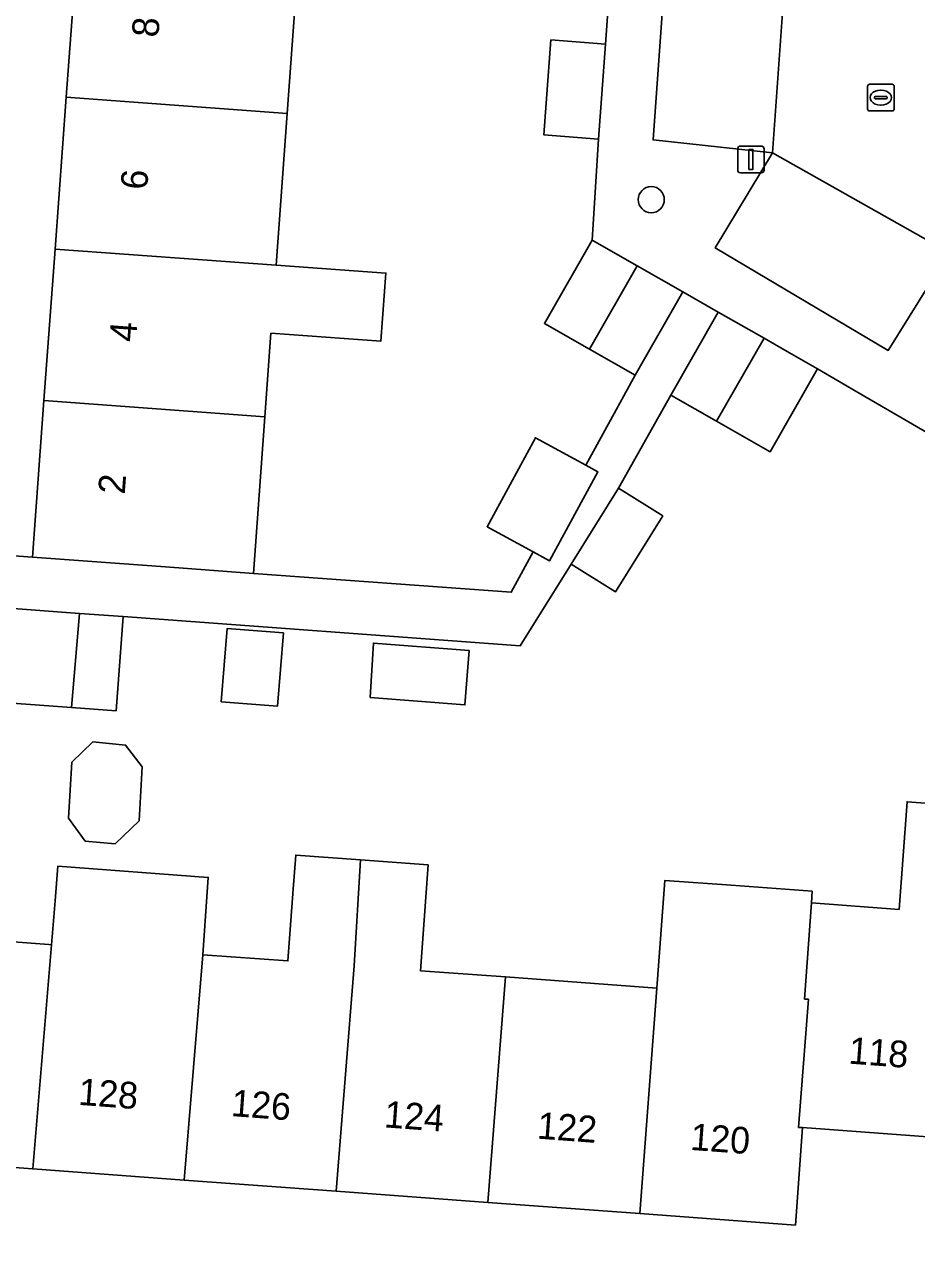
# Model space of a CAD drawing. Extents: x 160304 to 160955, y 383684 to 384161.
# Drawn here: x 160524.56 to 160558.02, y 383922.54 to 383968.02 of the extents above; entities that cross this region are included whole.
import ezdxf

# ---------------------------------------------------------------- set-up
doc = ezdxf.new("R2010")
doc.units = 0
for name, color, linetype in [('IMGEO_Boom', 7, 'Continuous'), ('IMGEO_Erf', 7, 'Continuous'), ('IMGEO_Kolk', 7, 'Continuous'), ('IMGEO_Lichtmast', 7, 'Continuous'), ('IMGEO_Pand', 7, 'Continuous'), ('IMGEO_Pand_nummerreeks', 7, 'Continuous'), ('IMGEO_Parkeervlak_open', 7, 'Continuous'), ('IMGEO_Rijbaan_lokaal_open', 7, 'Continuous'), ('IMGEO_Voetpad_open', 7, 'Continuous')]:
    doc.layers.add(name, color=color, linetype=linetype)

msp = doc.modelspace()

# ---------------------------------------------------------------- linework, layer by layer
at = {"layer": 'IMGEO_Boom'}
msp.add_circle((160548.066, 383961.449), 0.489, dxfattribs=at)
at = {"layer": 'IMGEO_Erf'}
for points in [[(160527.389, 383982.34), (160527.806, 383988.006), (160528.225, 383993.695), (160528.645, 383999.401), (160525.998, 383999.592), (160522.302, 383948.238), (160524.866, 383948.053), (160525.298, 383953.917), (160525.715, 383959.593), (160526.134, 383965.285), (160526.553, 383970.972), (160526.971, 383976.651)], [(160531.949, 383942.634), (160532.166, 383945.375), (160534.277, 383945.208), (160534.06, 383942.467)], [(160537.531, 383942.791), (160537.653, 383944.833), (160541.244, 383944.549), (160541.082, 383942.51)], [(160526.843, 383937.412), (160526.217, 383938.266), (160526.341, 383940.366), (160527.131, 383941.126), (160528.363, 383941.01), (160528.986, 383940.194), (160528.866, 383938.162), (160527.975, 383937.306)]]:
    msp.add_lwpolyline(points, close=True, dxfattribs=at)
for points in [[(160534.835, 383970.354), (160534.417, 383964.675), (160533.999, 383958.996), (160538.116, 383958.699), (160537.932, 383956.146), (160533.811, 383956.443), (160533.58, 383953.307), (160533.149, 383947.444), (160542.815, 383946.734), (160543.641, 383948.249), (160541.909, 383949.193), (160543.725, 383952.523), (160545.615, 383951.492), (160547.457, 383954.868), (160545.752, 383955.843), (160544.06, 383956.811), (160545.847, 383959.937), (160546.088, 383963.722), (160544.039, 383963.873), (160544.301, 383967.433), (160546.35, 383967.283), (160546.654, 383971.48)], [(160564.444, 383949.211), (160555.923, 383954.156), (160554.297, 383955.109), (160552.518, 383951.998), (160551.385, 383952.646), (160550.514, 383953.144), (160548.795, 383954.127), (160546.837, 383950.635), (160548.499, 383949.599), (160546.721, 383946.748), (160545.059, 383947.785), (160543.152, 383944.729), (160528.267, 383945.821), (160528.007, 383942.294), (160526.336, 383942.417), (160520.34, 383942.858)], [(160522.164, 383933.777), (160525.488, 383933.533), (160525.589, 383933.526), (160525.719, 383935.166), (160525.815, 383936.464), (160531.459, 383936.048), (160531.251, 383933.15), (160534.447, 383932.915), (160534.645, 383935.61), (160534.739, 383936.882), (160537.167, 383936.703), (160539.701, 383936.517), (160539.409, 383932.55), (160542.6, 383932.315), (160548.279, 383931.897), (160548.576, 383935.935), (160551.058, 383935.753), (160554.094, 383935.53), (160554.076, 383935.092), (160557.355, 383934.851), (160557.652, 383938.884), (160560.196, 383938.696)], [(160559.265, 383926.262), (160553.736, 383926.669), (160553.467, 383923.019), (160547.64, 383923.448), (160541.942, 383923.867), (160536.26, 383924.285), (160530.561, 383924.705), (160524.883, 383925.122), (160519.059, 383925.551)]]:
    msp.add_lwpolyline(points, dxfattribs=at)
at = {"layer": 'IMGEO_Kolk'}
for p, q in [((160556.171, 383964.848), (160556.171, 383965.7)), ((160556.246, 383965.774), (160557.098, 383965.774)), ((160557.172, 383965.7), (160557.172, 383964.848)), ((160556.43, 383965.268), (160556.43, 383965.28)), ((160556.868, 383965.231), (160556.47, 383965.231)), ((160556.473, 383965.317), (160556.871, 383965.317)), ((160556.659, 383965.554), (160556.684, 383965.554)), ((160556.914, 383965.28), (160556.914, 383965.268)), ((160557.098, 383964.774), (160556.246, 383964.774)), ((160556.682, 383964.994), (160556.657, 383964.994))]:
    msp.add_line(p, q, dxfattribs=at)
for points in [[(160556.171, 383964.848), (160556.171, 383965.7)], [(160556.246, 383965.774), (160557.098, 383965.774)], [(160557.172, 383965.7), (160557.172, 383964.848)], [(160557.098, 383964.774), (160556.246, 383964.774)]]:
    msp.add_lwpolyline(points, dxfattribs=at)
for centre, radius, start, end in [((160556.248, 383965.698), 0.0765, 91.552, 178.448), ((160556.248, 383965.698), 0.0765, 91.552, 178.448), ((160557.096, 383965.698), 0.0765, 1.552, 88.448), ((160557.096, 383965.698), 0.0765, 1.552, 88.448), ((160556.47, 383965.277), 0.0403, 85.8775, 175.7526), ((160556.467, 383965.267), 0.0366, 178.938, 274.7102), ((160556.871, 383965.274), 0.043, 264.8664, 352.4533), ((160556.875, 383965.279), 0.0386, 1.7309, 96.639), ((160556.248, 383964.85), 0.0765, 181.552, 268.448), ((160556.248, 383964.85), 0.0765, 181.552, 268.448), ((160557.096, 383964.85), 0.0765, 271.552, 358.448), ((160557.096, 383964.85), 0.0765, 271.552, 358.448)]:
    msp.add_arc(centre, radius, start, end, dxfattribs=at)
for centre, major_axis, ratio, start_param, end_param in [((160556.658, 383965.274), (-0.387, 0.002), 0.722429, 4.712389, 7.853982), ((160556.683, 383965.274), (-0.39, 0.002), 0.717154, 1.570796, 4.712389)]:
    msp.add_ellipse(centre, major_axis=major_axis, ratio=ratio, start_param=start_param, end_param=end_param, dxfattribs=at)
at = {"layer": 'IMGEO_Lichtmast'}
for p, q in [((160551.405, 383963.456), (160552.195, 383963.456)), ((160552.195, 383963.456), (160551.405, 383963.456)), ((160551.305, 383962.556), (160551.305, 383963.356)), ((160551.305, 383963.356), (160551.305, 383962.556)), ((160552.295, 383963.356), (160552.295, 383962.556)), ((160552.295, 383962.556), (160552.295, 383963.356)), ((160552.195, 383962.456), (160551.405, 383962.456)), ((160551.405, 383962.456), (160552.195, 383962.456))]:
    msp.add_line(p, q, dxfattribs=at)
msp.add_lwpolyline([(160551.725, 383963.331), (160551.875, 383963.331), (160551.875, 383962.581), (160551.725, 383962.581), (160551.725, 383963.331)], dxfattribs=at)
for centre, start, end in [((160551.405, 383963.356), 90, 180), ((160551.405, 383963.356), 90, 180), ((160552.195, 383963.356), 0, 90), ((160552.195, 383963.356), 360, 90), ((160551.405, 383962.556), 180, 270), ((160551.405, 383962.556), 180, 270), ((160552.195, 383962.556), 270, 0), ((160552.195, 383962.556), 270, 0)]:
    msp.add_arc(centre, 0.1, start, end, dxfattribs=at)
at = {"layer": 'IMGEO_Pand'}
for points in [[(160534.835, 383970.354), (160526.553, 383970.972), (160526.134, 383965.285), (160534.417, 383964.675)], [(160546.088, 383963.722), (160546.35, 383967.283), (160544.301, 383967.433), (160544.039, 383963.873)], [(160525.715, 383959.593), (160533.999, 383958.996), (160534.417, 383964.675), (160526.134, 383965.285)], [(160545.752, 383955.843), (160547.539, 383958.969), (160545.847, 383959.937), (160544.06, 383956.811)], [(160533.58, 383953.307), (160533.811, 383956.443), (160537.932, 383956.146), (160538.116, 383958.699), (160533.999, 383958.996), (160525.715, 383959.593), (160525.298, 383953.917)], [(160545.752, 383955.843), (160547.457, 383954.868), (160549.244, 383957.994), (160547.539, 383958.969)], [(160552.297, 383956.253), (160550.574, 383957.238), (160548.795, 383954.127), (160550.514, 383953.144)], [(160554.297, 383955.109), (160553.164, 383955.757), (160552.297, 383956.253), (160550.514, 383953.144), (160551.385, 383952.646), (160552.518, 383951.998)], [(160533.58, 383953.307), (160525.298, 383953.917), (160524.866, 383948.053), (160529.853, 383947.686), (160533.149, 383947.444)], [(160546.067, 383951.245), (160545.615, 383951.492), (160543.725, 383952.523), (160541.909, 383949.193), (160543.641, 383948.249), (160544.251, 383947.916)], [(160546.837, 383950.635), (160545.059, 383947.785), (160546.721, 383946.748), (160548.499, 383949.599)], [(160526.632, 383945.941), (160522.16, 383946.27), (160520.599, 383946.385), (160520.34, 383942.858), (160526.336, 383942.417)], [(160526.632, 383945.941), (160526.336, 383942.417), (160528.007, 383942.294), (160528.267, 383945.821)], [(160531.949, 383942.634), (160534.06, 383942.467), (160534.277, 383945.208), (160532.166, 383945.375)], [(160537.531, 383942.791), (160541.082, 383942.51), (160541.244, 383944.549), (160537.653, 383944.833)], [(160526.843, 383937.412), (160527.975, 383937.306), (160528.866, 383938.162), (160528.986, 383940.194), (160528.363, 383941.01), (160527.131, 383941.126), (160526.341, 383940.366), (160526.217, 383938.266)], [(160559.265, 383926.262), (160559.899, 383934.663), (160560.196, 383938.696), (160557.652, 383938.884), (160557.355, 383934.851), (160554.076, 383935.092), (160553.811, 383931.49), (160553.958, 383931.479), (160553.587, 383926.68), (160553.736, 383926.669)], [(160537.167, 383936.703), (160534.739, 383936.882), (160534.645, 383935.61), (160534.447, 383932.915), (160531.251, 383933.15), (160530.561, 383924.705), (160536.26, 383924.285), (160536.93, 383932.73)], [(160537.167, 383936.703), (160536.93, 383932.73), (160536.26, 383924.285), (160541.942, 383923.867), (160542.6, 383932.315), (160539.409, 383932.55), (160539.701, 383936.517)], [(160531.251, 383933.15), (160531.459, 383936.048), (160525.815, 383936.464), (160525.719, 383935.166), (160525.589, 383933.526), (160524.883, 383925.122), (160530.561, 383924.705)], [(160553.958, 383931.479), (160553.811, 383931.49), (160554.076, 383935.092), (160554.094, 383935.53), (160551.058, 383935.753), (160548.576, 383935.935), (160548.279, 383931.897), (160547.64, 383923.448), (160553.467, 383923.019), (160553.736, 383926.669), (160553.587, 383926.68)], [(160522.164, 383933.777), (160519.677, 383933.96), (160519.059, 383925.551), (160524.883, 383925.122), (160525.589, 383933.526), (160525.488, 383933.533)], [(160542.6, 383932.315), (160541.942, 383923.867), (160547.64, 383923.448), (160548.279, 383931.897)]]:
    msp.add_lwpolyline(points, close=True, dxfattribs=at)
at = {"layer": 'IMGEO_Parkeervlak_open'}
for points in [[(160552.611, 383963.202), (160553.811, 383980.008), (160549.341, 383980.51), (160548.132, 383963.691)], [(160559.238, 383959.473), (160552.611, 383963.202), (160550.464, 383959.64), (160556.949, 383955.801)]]:
    msp.add_lwpolyline(points, close=True, dxfattribs=at)
at = {"layer": 'IMGEO_Rijbaan_lokaal_open'}
msp.add_lwpolyline([(160553.811, 383980.008), (160552.611, 383963.202), (160559.238, 383959.473), (160560.524, 383960.575), (160569.183, 383967.998), (160574.788, 383966.101), (160576.47, 383964.115), (160576.035, 383963.203), (160584.032, 383954.03), (160586.207, 383951.535), (160586.615, 383951.067), (160598.905, 383936.968), (160599.375, 383936.422), (160599.386, 383936.412), (160599.444, 383936.356), (160599.496, 383936.294), (160599.543, 383936.227), (160599.584, 383936.157), (160599.618, 383936.084), (160599.646, 383936.007), (160599.666, 383935.929), (160599.68, 383935.849)], dxfattribs=at)
at = {"layer": 'IMGEO_Voetpad_open'}
for points in [[(160599.68, 383935.849), (160599.666, 383935.929), (160599.646, 383936.007), (160599.618, 383936.084), (160599.584, 383936.157), (160599.543, 383936.227), (160599.496, 383936.294), (160599.444, 383936.356), (160599.386, 383936.412), (160599.375, 383936.422), (160598.905, 383936.968), (160594.104, 383934.222), (160577.898, 383943.554), (160567.066, 383949.791), (160560.335, 383953.667), (160563.861, 383956.728), (160560.524, 383960.575), (160559.238, 383959.473), (160556.949, 383955.801), (160550.464, 383959.64), (160552.611, 383963.202), (160548.132, 383963.691), (160549.341, 383980.51)], [(160546.654, 383971.48), (160546.35, 383967.283), (160546.088, 383963.722), (160545.847, 383959.937), (160547.539, 383958.969), (160549.244, 383957.994), (160550.574, 383957.238), (160552.297, 383956.253), (160553.164, 383955.757), (160554.297, 383955.109), (160555.923, 383954.156), (160564.444, 383949.211), (160567.406, 383947.517), (160570.39, 383945.811), (160572.946, 383944.425), (160576.064, 383942.642), (160585.691, 383937.116), (160593.629, 383932.56), (160595.436, 383929.167), (160596.399, 383927.359), (160597.283, 383925.699), (160600.784, 383919.123)]]:
    msp.add_lwpolyline(points, dxfattribs=at)
msp.add_lwpolyline([(160545.059, 383947.785), (160546.837, 383950.635), (160548.795, 383954.127), (160550.574, 383957.238), (160549.244, 383957.994), (160547.457, 383954.868), (160545.615, 383951.492), (160546.067, 383951.245), (160544.251, 383947.916), (160543.641, 383948.249), (160542.815, 383946.734), (160533.149, 383947.444), (160529.853, 383947.686), (160524.866, 383948.053), (160522.302, 383948.238), (160522.16, 383946.27), (160526.632, 383945.941), (160528.267, 383945.821), (160543.152, 383944.729)], close=True, dxfattribs=at)

# ---------------------------------------------------------------- texts
at = {"layer": 'IMGEO_Pand_nummerreeks'}
for s, rotation, p in [('8', 85.7909, (160529.587, 383967.51)), ('6', 85.7909, (160529.167, 383961.8)), ('4', 85.7909, (160528.747, 383956.095)), ('2', 85.7909, (160528.327, 383950.388)), ('118', 355.7914, (160555.439, 383929.071)), ('128', 355.7888, (160526.567, 383927.525)), ('126', 355.7913, (160532.297, 383927.104)), ('124', 355.7913, (160538.032, 383926.682)), ('122', 355.7913, (160543.765, 383926.26)), ('120', 355.7888, (160549.505, 383925.837))]:
    msp.add_text(s, height=1, rotation=rotation, dxfattribs=at).set_placement(p)

doc.saveas('drawing.dxf')
